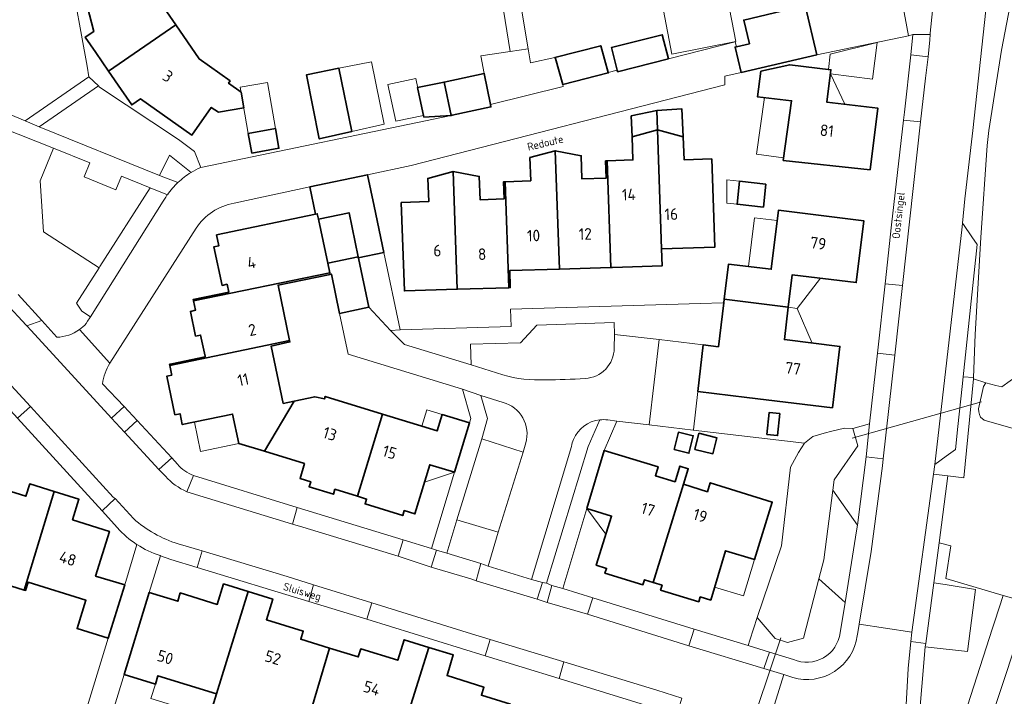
# Model space of a CAD drawing. Header units: metres. Extents: x 149984 to 156489, y 469398 to 478068.
# Tile 778 of 854: x 154503 to 154618, y 473797 to 473876. Entities that reach past the tile are written whole.
import ezdxf
from ezdxf.enums import TextEntityAlignment as Align

# ---------------------------------------------------------------- set-up
doc = ezdxf.new("R2010")
doc.units = ezdxf.units.M
doc.header["$LTSCALE"] = 0.75
for name, color, linetype, lineweight in [('B-WE-GR-BEPLANTING_CULTUUR_HEESTERS-GV', 252, 'Continuous', 18), ('B-WE-GR-BEPLANTING_CULTUUR_ROOS-GV', 252, 'Continuous', 18), ('B-WE-GR-STRUIK-GV', 252, 'Continuous', 13), ('B-WE-KW-KUNSTWERK_DUIKER-G', 6, 'Continuous', 18), ('B-WE-OG-BEBOUWING-GV', 6, 'Continuous', 35), ('B-WE-OG-BEBOUWING-T18', 1, 'Continuous', 18), ('B-WE-OG-BEBOUWING_LUIFEL-GV', 6, 'Continuous', 18), ('B-WE-OG-BEBOUWING_OVERBOUWING-GV', 6, 'Continuous', 18), ('B-WE-OG-TERREIN_BEGROEID-GV', 252, 'Continuous', 18), ('B-WE-OG-TERREIN_ERF-GV', 252, 'Continuous', 18), ('B-WE-OG-TOPOGRAFIE-T18', 7, 'Continuous', 18), ('B-WE-OG-WATER_MEER-GV', 252, 'Continuous', 18), ('B-WE-VH-OPENVERHARDING_BETONSTRAATSTEEN-GV', 252, 'Continuous', 18), ('B-WE-VH-OPENVERHARDING_STRAATBAKSTEEN-GV', 252, 'Continuous', 18), ('B-WE-VH-OPENVERHARDING_TEGEL-GV', 252, 'Continuous', 18)]:
    doc.layers.add(name, color=color, linetype=linetype, lineweight=lineweight)
doc.styles.add('NLCS-ISO-M500-T18', font='NLCS-ISO.ttf', dxfattribs={"height": 0.9})
doc.styles.add('NLCS-ISO-M750-T18', font='NLCS-ISO.ttf', dxfattribs={"height": 1.35})

msp = doc.modelspace()

# ---------------------------------------------------------------- linework, layer by layer
at = {"layer": 'B-WE-GR-BEPLANTING_CULTUUR_HEESTERS-GV', "flags": 128}
for points in [[(154497.37, 473866.82), (154503.7, 473864.185), (154511.144, 473869.309), (154510.917, 473870.555), (154508.862, 473881.834), (154508.15, 473881.67), (154502.698, 473880.67), (154502.92, 473880.59), (154503.07, 473880.4), (154503.009, 473880.075), (154497.77, 473866.94)], [(154559.386, 473831.375), (154556.807, 473832.194), (154557.591, 473829.498), (154556.912, 473827.116)], [(154564, 473810.409), (154564.443, 473810.301), (154569.291, 473826.255), (154570.646, 473829.343)], [(154556.912, 473827.116), (154561.721, 473825.589), (154562.039, 473826.659)], [(154567.343, 473826.247), (154562.704, 473810.761), (154564, 473810.409)], [(154598.652, 473804.537), (154599.227, 473808.072), (154596.187, 473810.802), (154594.402, 473803.923), (154592.514, 473803.415), (154591.074, 473803.853), (154588.99, 473806.298), (154588.132, 473803.663), (154587.942, 473803.041), (154590.441, 473802.275)], [(154590.441, 473802.275), (154593.22, 473801.422)]]:
    msp.add_lwpolyline(points, dxfattribs=at)
at = {"layer": 'B-WE-GR-BEPLANTING_CULTUUR_HEESTERS-GV'}
for points in [[(154562.039, 473826.659, 0.4167195), (154559.386, 473831.375)], [(154570.646, 473829.343, 0.2698515), (154567.586, 473827.059)], [(154567.586, 473827.059, 0.0578597), (154567.343, 473826.247)], [(154593.22, 473801.422, 0.5006142), (154598.652, 473804.537)]]:
    msp.add_lwpolyline(points, format="xyb", dxfattribs=at)
at = {"layer": 'B-WE-GR-BEPLANTING_CULTUUR_HEESTERS-GV', "flags": 128}
for points in [[(154597.815, 473821.133), (154600.666, 473817.06), (154601.673, 473825.031), (154602.098, 473828.872), (154600.145, 473828.35), (154600.729, 473826.326), (154597.975, 473822.366)], [(154558.816, 473816.258), (154554.02, 473817.7), (154552.819, 473813.8), (154556.785, 473812.597), (154557.653, 473812.304)], [(154617.65, 473808.885), (154616.685, 473805.888), (154616.417, 473805.059), (154609.887, 473784.789), (154612.746, 473783.991), (154619.433, 473804.155), (154619.741, 473805.086), (154620.713, 473808.017)]]:
    msp.add_lwpolyline(points, close=True, dxfattribs=at)
at = {"layer": 'B-WE-GR-BEPLANTING_CULTUUR_ROOS-GV', "flags": 128}
msp.add_lwpolyline([(154572.34, 473837.71), (154572.363, 473839.299), (154572.333, 473840.677), (154563.315, 473840.363), (154561.43, 473838.322), (154555.6, 473838.156), (154555.67, 473835.762), (154559.348, 473834.601)], dxfattribs=at)
at = {"layer": 'B-WE-GR-BEPLANTING_CULTUUR_ROOS-GV'}
for points in [[(154568.936, 473834.168, 0.4008082), (154572.34, 473837.71)], [(154559.348, 473834.601, 0.0894845), (154564.332, 473834.019)], [(154564.332, 473834.019, 0.0210747), (154568.936, 473834.168)]]:
    msp.add_lwpolyline(points, format="xyb", dxfattribs=at)
at = {"layer": 'B-WE-GR-BEPLANTING_CULTUUR_ROOS-GV', "flags": 128}
msp.add_lwpolyline([(154600.666, 473817.06), (154597.815, 473821.133), (154596.762, 473813.02), (154596.187, 473810.802), (154599.227, 473808.072), (154600.583, 473816.402)], close=True, dxfattribs=at)
at = {"layer": 'B-WE-GR-STRUIK-GV', "flags": 128}
for points in [[(154523.04, 473858.167), (154520.514, 473860.169), (154519.374, 473857.822)], [(154519.374, 473857.822), (154521.512, 473857)], [(154520.282, 473855.572), (154518.29, 473856.38), (154512.414, 473847.188), (154512.333, 473847.062), (154509.687, 473842.926), (154510.301, 473842.019), (154511.304, 473841.333), (154519.8, 473854.824)], [(154519.8, 473854.824), (154520.1, 473855.3)]]:
    msp.add_lwpolyline(points, dxfattribs=at)
at = {"layer": 'B-WE-GR-STRUIK-GV'}
for points in [[(154521.512, 473857, -0.0515956), (154523.04, 473858.167)], [(154520.1, 473855.3, -0.0084774), (154520.282, 473855.572)]]:
    msp.add_lwpolyline(points, format="xyb", dxfattribs=at)
at = {"layer": 'B-WE-KW-KUNSTWERK_DUIKER-G', "flags": 128}
for points in [[(154600.045, 473827.19), (154615.126, 473831.433)], [(154587.718, 473791.871), (154591.745, 473803.949)]]:
    msp.add_lwpolyline(points, dxfattribs=at)
at = {"layer": 'B-WE-OG-BEBOUWING-GV', "flags": 128}
for points in [[(154512.735, 473882.386), (154509.904, 473881.668), (154511.697, 473874.594), (154510.72, 473873.923), (154511.939, 473872.146), (154513.429, 473869.976), (154521.278, 473875.346), (154518.558, 473879.308), (154517.474, 473883.587)], [(154586.577, 473872.803), (154586.423, 473872.766), (154587.131, 473869.815), (154595.939, 473871.851), (154594.594, 473877.626), (154587.435, 473875.916), (154588.095, 473873.167)], [(154527.604, 473868.844), (154523.997, 473871.384), (154521.278, 473875.346), (154513.429, 473869.976), (154514.905, 473867.825), (154516.138, 473866.029), (154517.148, 473866.724), (154523.111, 473862.514), (154525.394, 473865.747), (154526.224, 473865.176), (154529.183, 473865.693), (154528.862, 473867.531), (154527.401, 473868.552)], [(154572.723, 473869.957), (154572.739, 473869.896), (154578.646, 473871.408), (154577.928, 473874.215), (154572.021, 473872.703), (154572.692, 473870.08)], [(154566.342, 473868.393), (154571.649, 473869.751), (154571.636, 473869.799), (154570.776, 473872.932), (154565.438, 473871.566), (154565.479, 473871.423)], [(154540.268, 473870.297), (154536.472, 473869.534), (154537.971, 473862.075), (154541.751, 473862.923)], [(154602.152, 473858.471), (154603.061, 473865.644), (154597.109, 473866.368), (154597.585, 473870.132), (154592.789, 473870.715), (154589.427, 473869.951), (154589.023, 473866.992), (154592.999, 473866.513), (154592.029, 473859.567)], [(154557.96, 473865.799), (154557.964, 473865.8), (154557.909, 473866.075), (154557.189, 473869.693), (154552.509, 473868.697), (154553.335, 473864.815), (154553.473, 473864.844)], [(154553.335, 473864.815), (154552.509, 473868.697), (154549.436, 473868.043), (154550.167, 473864.608)], [(154574.417, 473862.31), (154577.388, 473863.118), (154577.303, 473865.374), (154574.332, 473864.754)], [(154577.388, 473863.118), (154580.385, 473862.325), (154580.234, 473865.565), (154577.303, 473865.374)], [(154530.102, 473860.429), (154533.273, 473860.983), (154532.873, 473863.274), (154529.702, 473862.72)], [(154577.859, 473849.264), (154577.388, 473863.118), (154574.417, 473862.31), (154574.509, 473859.616), (154571.515, 473859.513), (154571.959, 473847.088), (154572.139, 473847.094), (154577.926, 473847.291)], [(154577.388, 473863.118), (154577.859, 473849.264), (154584.065, 473849.474), (154583.702, 473859.746), (154580.496, 473859.628), (154580.385, 473862.325)], [(154560.046, 473844.737), (154560.227, 473844.743), (154560.165, 473846.727), (154565.968, 473846.905), (154565.474, 473860.701), (154562.51, 473859.892), (154562.615, 473857.201), (154559.619, 473857.089)], [(154565.474, 473860.701), (154565.968, 473846.905), (154571.959, 473847.088), (154571.515, 473859.513), (154571.336, 473859.507), (154571.404, 473857.512), (154568.581, 473857.416), (154568.49, 473860.111)], [(154537.55, 473853.312), (154537.75, 473853.354), (154537.852, 473852.869), (154537.885, 473852.713), (154541.441, 473853.462), (154542.505, 473848.339), (154542.524, 473848.204), (154545.51, 473848.857), (154544.378, 473854.255), (154543.583, 473857.9), (154536.861, 473856.472)], [(154553.583, 473858.275), (154550.618, 473857.469), (154550.726, 473854.775), (154547.534, 473854.655), (154547.888, 473844.362), (154554.049, 473844.552)], [(154553.583, 473858.275), (154554.049, 473844.552), (154560.046, 473844.737), (154559.619, 473857.089), (154559.44, 473857.082), (154559.514, 473855.087), (154556.702, 473854.989), (154556.609, 473857.695)], [(154590.002, 473856.815), (154586.931, 473857.143), (154586.645, 473854.463), (154589.716, 473854.135)], [(154523.307, 473843.209), (154539.199, 473846.473), (154538.962, 473847.599), (154537.885, 473852.713), (154537.852, 473852.869), (154537.75, 473853.354), (154537.55, 473853.312), (154526.019, 473850.884), (154526.283, 473849.628), (154525.694, 473849.502), (154526.654, 473845.009), (154527.24, 473845.133), (154527.431, 473844.224), (154523.278, 473843.347)], [(154585.157, 473843.407), (154592.624, 473842.462), (154593.086, 473846.25), (154600.542, 473845.338), (154601.424, 473852.514), (154591.471, 473853.754), (154590.625, 473846.881), (154585.654, 473847.487)], [(154540.329, 473841.731), (154543.767, 473842.463), (154542.53, 473848.175), (154542.524, 473848.204), (154542.505, 473848.339), (154538.962, 473847.599), (154539.199, 473846.473), (154539.237, 473846.287), (154539.384, 473846.317)], [(154539.199, 473846.473), (154523.307, 473843.209), (154523.539, 473842.109), (154522.957, 473841.979), (154523.566, 473839.096), (154524.15, 473839.219), (154524.664, 473836.756), (154524.679, 473836.683), (154520.816, 473835.873), (154520.533, 473835.812), (154520.561, 473835.677), (154534.515, 473838.577), (154533.189, 473845.043), (154539.237, 473846.287)], [(154592.624, 473842.462), (154585.157, 473843.407), (154585.106, 473842.99), (154584.48, 473837.857), (154582.7, 473838.077), (154582.08, 473832.662), (154587.789, 473831.964), (154597.755, 473830.745), (154598.628, 473837.899), (154592.163, 473838.69)], [(154531.593, 473825.681), (154535.06, 473831.537), (154533.778, 473831.266), (154532.375, 473837.937), (154534.547, 473838.42), (154534.515, 473838.577), (154520.561, 473835.677), (154520.769, 473834.689), (154520.797, 473834.557), (154520.211, 473834.426), (154521.166, 473829.928), (154521.751, 473830.052), (154522.018, 473828.787), (154527.88, 473830.023), (154528.598, 473826.606)], [(154531.593, 473825.681), (154536.247, 473824.245), (154535.739, 473822.528), (154536.976, 473822.132), (154536.797, 473821.553), (154539.619, 473820.679), (154539.796, 473821.251), (154542.422, 473820.443), (154545.36, 473830.005), (154538.671, 473832.066), (154538.592, 473831.773), (154537.45, 473832.041), (154535.06, 473831.537)], [(154590.131, 473827.642), (154591.369, 473827.517), (154591.626, 473830.063), (154590.388, 473830.188)], [(154542.422, 473820.443), (154543.493, 473820.114), (154543.317, 473819.542), (154547.696, 473818.196), (154547.874, 473818.768), (154549.114, 473818.383), (154550.856, 473824.112), (154553.73, 473823.237), (154555.483, 473828.977), (154552.286, 473829.962), (154551.698, 473828.053), (154545.36, 473830.005)], [(154579.326, 473825.88), (154581.048, 473825.457), (154581.546, 473827.482), (154579.824, 473827.905)], [(154582.212, 473827.774), (154581.75, 473825.903), (154583.829, 473825.389), (154584.291, 473827.26)], [(154576.892, 473810.392), (154580.409, 473821.831), (154580.968, 473823.65), (154579.986, 473823.951), (154579.428, 473822.132), (154577.131, 473822.837), (154577.449, 473823.878), (154571.164, 473825.753), (154569.157, 473819.017), (154572.026, 473818.128), (154570.248, 473812.412), (154571.445, 473812.038), (154571.26, 473811.48), (154575.691, 473810.135), (154575.87, 473810.707)], [(154495.044, 473819.207), (154493.536, 473814.251), (154491.025, 473805.995), (154494.358, 473804.959), (154496.457, 473811.743), (154503.605, 473809.518), (154507.106, 473820.987), (154504.239, 473821.875), (154503.795, 473820.442), (154496.13, 473822.805)], [(154507.106, 473820.987), (154503.605, 473809.518), (154503.763, 473809.469), (154504.06, 473810.423), (154510.792, 473808.328), (154509.766, 473805.034), (154513.395, 473803.905), (154515.308, 473810.136), (154511.92, 473811.141), (154513.533, 473816.348), (154509.232, 473817.711), (154509.972, 473820.1)], [(154580.409, 473821.831), (154576.892, 473810.392), (154577.915, 473810.077), (154577.74, 473809.504), (154582.183, 473808.149), (154582.357, 473808.722), (154583.58, 473808.352), (154585.316, 473814.086), (154588.679, 473813.056), (154590.749, 473819.769), (154583.522, 473822.013), (154583.201, 473820.974)], [(154526.009, 473797.418), (154529.689, 473809.339), (154526.821, 473810.225), (154526.081, 473807.835), (154521.786, 473809.179), (154521.513, 473808.217), (154518.166, 473809.241), (154515.242, 473799.687), (154518.883, 473798.564), (154519.178, 473799.523)], [(154539.176, 473802.751), (154535.825, 473803.787), (154536.117, 473804.732), (154531.818, 473806.061), (154532.558, 473808.452), (154529.689, 473809.339), (154526.009, 473797.418), (154524.853, 473793.672), (154531.844, 473791.59), (154532.682, 473794.312), (154536.324, 473793.19)], [(154547.021, 473790.923), (154550.725, 473802.835), (154547.856, 473803.721), (154547.117, 473801.331), (154542.818, 473802.66), (154542.526, 473801.715), (154539.176, 473802.751), (154536.324, 473793.19), (154535.733, 473791.273), (154536.459, 473791.05), (154537.046, 473792.961), (154539.95, 473792.066), (154540.241, 473793.011)], [(154550.725, 473802.835), (154547.021, 473790.923), (154554.003, 473788.774), (154553.713, 473787.829), (154556.679, 473786.894), (154556.072, 473784.967), (154556.787, 473784.742), (154557.394, 473786.668), (154560.259, 473796.214), (154556.873, 473797.25), (154557.159, 473798.187), (154552.862, 473799.557), (154553.594, 473801.948)]]:
    msp.add_lwpolyline(points, close=True, dxfattribs=at)
at = {"layer": 'B-WE-OG-BEBOUWING_LUIFEL-GV', "flags": 128}
for points in [[(154597.301, 473870.166), (154597.585, 473870.132), (154597.524, 473869.646), (154602.416, 473869.027), (154602.958, 473873.314), (154597.517, 473871.941)], [(154540.268, 473870.297), (154541.751, 473862.923), (154545.525, 473863.77), (154544.06, 473871.06)], [(154550.125, 473864.81), (154549.209, 473869.113), (154545.969, 473868.424), (154546.885, 473864.12)], [(154597.524, 473869.646), (154597.109, 473866.368), (154599.197, 473866.114)], [(154529.702, 473862.72), (154532.873, 473863.274), (154531.934, 473868.651), (154528.763, 473868.097)], [(154589.834, 473866.894), (154588.914, 473860.302), (154592.07, 473859.861), (154592.999, 473866.513)], [(154586.931, 473857.143), (154585.475, 473857.298), (154585.451, 473854.59), (154586.645, 473854.463)], [(154591.323, 473852.552), (154588.673, 473852.878), (154587.974, 473847.204), (154590.625, 473846.881)], [(154596.373, 473845.848), (154593.086, 473846.25), (154592.624, 473842.462), (154593.656, 473842.331)], [(154593.656, 473842.331), (154592.624, 473842.462), (154592.163, 473838.69), (154595.396, 473838.295)], [(154552.286, 473829.962), (154550.513, 473830.508), (154549.925, 473828.599), (154551.698, 473828.053)], [(154523.436, 473829.086), (154524.154, 473825.672), (154528.598, 473826.606), (154527.88, 473830.023)], [(154553.73, 473823.237), (154550.856, 473824.112), (154550.234, 473822.067)], [(154569.157, 473819.017), (154571.374, 473816.031), (154572.026, 473818.128)], [(154584.039, 473809.867), (154587.388, 473808.842), (154588.679, 473813.056), (154585.316, 473814.086)], [(154518.883, 473798.564), (154518.363, 473796.88), (154525.193, 473794.772), (154526.009, 473797.418), (154519.178, 473799.523)]]:
    msp.add_lwpolyline(points, close=True, dxfattribs=at)
at = {"layer": 'B-WE-OG-BEBOUWING_OVERBOUWING-GV', "flags": 128}
msp.add_lwpolyline([(154579.07, 473871.963), (154586.513, 473873.403), (154585.534, 473878.463), (154578.091, 473877.023)], close=True, dxfattribs=at)
at = {"layer": 'B-WE-OG-TERREIN_BEGROEID-GV', "flags": 128}
for points in [[(154524.16, 473858.75), (154523.458, 473860.591), (154521.571, 473861.992), (154512.379, 473868.098), (154512.243, 473868.242), (154505.36, 473863.486), (154519.374, 473857.822)], [(154510.83, 473840.58), (154510.984, 473840.825), (154511.237, 473841.226), (154511.304, 473841.333), (154510.301, 473842.019), (154509.687, 473842.926), (154512.333, 473847.062), (154505.835, 473851.243), (154505.459, 473857.196), (154506.999, 473860.991), (154496.69, 473865.07), (154496.827, 473864.929), (154496.88, 473864.74), (154492.16, 473853.08)], [(154519.374, 473857.822), (154520.514, 473860.169), (154523.04, 473858.167)], [(154502.905, 473843.937), (154505.652, 473840.91), (154507.416, 473838.967)], [(154617.65, 473808.885), (154610.993, 473810.865), (154611.56, 473814.668), (154610.2, 473815.026), (154609.624, 473810.631), (154609.588, 473810.362), (154610.881, 473810.156), (154614.429, 473809.592), (154613.505, 473802.338), (154609.613, 473802.795), (154608.584, 473802.916), (154607.788, 473793.673)], [(154606.773, 473789.129), (154605.911, 473785.898), (154609.887, 473784.789), (154616.417, 473805.059), (154616.685, 473805.888), (154617.65, 473808.885)]]:
    msp.add_lwpolyline(points, dxfattribs=at)
at = {"layer": 'B-WE-OG-TERREIN_BEGROEID-GV'}
for points in [[(154523.04, 473858.167, -0.0347114), (154524.16, 473858.75)], [(154510.025, 473839.855, 0.0561922), (154510.83, 473840.58)], [(154507.416, 473838.967, 0.1472181), (154510.025, 473839.855)]]:
    msp.add_lwpolyline(points, format="xyb", dxfattribs=at)
at = {"layer": 'B-WE-OG-TERREIN_ERF-GV', "flags": 128}
for points in [[(154654.633, 473941.471), (154653.741, 473943.152), (154652.911, 473943.695), (154638.172, 473948.464), (154631.998, 473930.032), (154631.975, 473929.961), (154630.692, 473925.951), (154631.811, 473905.8), (154624.628, 473908.529), (154623.168, 473900.842), (154622.12, 473895.44), (154618.285, 473876.641), (154617.46, 473872.4), (154616.999, 473869.464), (154616.995, 473869.44)], [(154508.862, 473881.834), (154510.917, 473870.555), (154511.144, 473869.309), (154512.243, 473868.242), (154512.379, 473868.098), (154521.571, 473861.992), (154523.458, 473860.591), (154524.16, 473858.75), (154553.335, 473864.815), (154550.167, 473864.608), (154549.436, 473868.043), (154552.509, 473868.697), (154557.189, 473869.693), (154556.782, 473871.74), (154560.21, 473872.26), (154558.516, 473882.883)], [(154560.508, 473883.232), (154562.309, 473872.578), (154562.585, 473870.947), (154565.438, 473871.566), (154570.776, 473872.932), (154571.636, 473869.799), (154572.692, 473870.08), (154572.021, 473872.703), (154577.928, 473874.215), (154578.646, 473871.408), (154586.435, 473873.388), (154586.577, 473872.803), (154588.095, 473873.167), (154587.435, 473875.916), (154594.594, 473877.626), (154595.939, 473871.851), (154606.618, 473874.077), (154605.929, 473877.855)], [(154518.558, 473879.308), (154521.278, 473875.346), (154523.997, 473871.384), (154527.604, 473868.844), (154527.401, 473868.552), (154528.862, 473867.531), (154529.183, 473865.693), (154526.224, 473865.176), (154525.394, 473865.747), (154523.111, 473862.514), (154517.148, 473866.724), (154516.138, 473866.029), (154514.905, 473867.825), (154513.429, 473869.976), (154511.939, 473872.146), (154510.72, 473873.923), (154511.697, 473874.594), (154509.904, 473881.668)], [(154616.995, 473869.44), (154615.99, 473863.04), (154615.786, 473861.316), (154615.04, 473850.57), (154614.41, 473839.3), (154614.206, 473834.272), (154614.2, 473834.13), (154615.62, 473833.65), (154616.78, 473833.351), (154617.48, 473833.17), (154621.39, 473835.99), (154656.01, 473825.9), (154666.9, 473823.01), (154667.66, 473822.86), (154668.31, 473822.84), (154668.87, 473822.93), (154669.41, 473823.12), (154671.3, 473824.69), (154671.83, 473825.49), (154685.051, 473866.989), (154687.3, 473870.46), (154687.249, 473871.528), (154685.823, 473875.674), (154695.874, 473872.389)], [(154553.73, 473823.237), (154550.856, 473824.112), (154549.114, 473818.383), (154547.874, 473818.768), (154547.696, 473818.196), (154543.317, 473819.542), (154543.493, 473820.114), (154542.422, 473820.443), (154539.796, 473821.251), (154539.619, 473820.679), (154536.797, 473821.553), (154536.976, 473822.132), (154535.739, 473822.528), (154536.247, 473824.245), (154531.593, 473825.681), (154528.598, 473826.606), (154527.88, 473830.023), (154522.018, 473828.787), (154521.751, 473830.052), (154521.166, 473829.928), (154520.211, 473834.426), (154520.797, 473834.557), (154520.769, 473834.689), (154520.561, 473835.677), (154520.533, 473835.812), (154520.816, 473835.873), (154524.679, 473836.683), (154524.664, 473836.756), (154524.15, 473839.219), (154523.566, 473839.096), (154522.957, 473841.979), (154523.539, 473842.109), (154523.307, 473843.209), (154523.278, 473843.347), (154527.431, 473844.224), (154527.24, 473845.133), (154526.654, 473845.009), (154525.694, 473849.502), (154526.283, 473849.628), (154526.019, 473850.884), (154537.55, 473853.312), (154536.861, 473856.472), (154528.046, 473854.599)], [(154523.628, 473851.663), (154513.586, 473835.943)], [(154514.468, 473816.777), (154512.673, 473818.745), (154502.827, 473829.553), (154496.128, 473836.793), (154495.514, 473837.417)], [(154512.703, 473833.551), (154515.235, 473830.887), (154516.77, 473829.272), (154520.792, 473824.916), (154521.459, 473824.167)], [(154664.86, 473815.15), (154615.44, 473829.29), (154615.03, 473829.65), (154614.9, 473829.95), (154614.81, 473830.29), (154614.79, 473830.63), (154615.37, 473833.21), (154615.62, 473833.65), (154614.2, 473834.13), (154613.074, 473822.596), (154611.219, 473822.802), (154610.2, 473815.026), (154611.56, 473814.668), (154610.993, 473810.865), (154617.65, 473808.885), (154620.713, 473808.017)], [(154495.355, 473833.204), (154495.613, 473833.125), (154494.179, 473828.356), (154494.107, 473828.117), (154497.197, 473827.177), (154497.269, 473827.417), (154497.518, 473827.341), (154496.13, 473822.805), (154503.795, 473820.442), (154504.239, 473821.875), (154507.106, 473820.987), (154509.972, 473820.1), (154509.232, 473817.711), (154513.533, 473816.348), (154511.92, 473811.141), (154515.308, 473810.136), (154516.739, 473814.806), (154516.701, 473814.831)], [(154523.326, 473822.844), (154535.412, 473819.12), (154547.748, 473815.355), (154551.054, 473814.336), (154553.73, 473823.237)], [(154579.639, 473794.982), (154565.942, 473799.216), (154557.318, 473801.863), (154543.509, 473806.111), (154536.752, 473808.196), (154523.763, 473812.152), (154520.683, 473813.076), (154519.484, 473813.51), (154518.166, 473809.241), (154521.513, 473808.217), (154521.786, 473809.179), (154526.081, 473807.835), (154526.821, 473810.225), (154529.689, 473809.339), (154532.558, 473808.452), (154531.818, 473806.061), (154536.117, 473804.732), (154535.825, 473803.787), (154539.176, 473802.751), (154542.526, 473801.715), (154542.818, 473802.66), (154547.117, 473801.331), (154547.856, 473803.721), (154550.725, 473802.835), (154553.594, 473801.948), (154552.862, 473799.557), (154557.159, 473798.187), (154556.873, 473797.25), (154560.259, 473796.214)], [(154508.565, 473788.139), (154513.395, 473803.905), (154509.766, 473805.034), (154510.792, 473808.328), (154504.06, 473810.423), (154503.763, 473809.469), (154503.605, 473809.518), (154496.457, 473811.743)], [(154619.433, 473804.155), (154612.746, 473783.991), (154613.682, 473783.73), (154611.923, 473778.928), (154612.185, 473778.865), (154611.945, 473777.91), (154612.567, 473777.781), (154607.247, 473761.21), (154605.912, 473756.802), (154599.687, 473737.954), (154600.798, 473737.579), (154599.851, 473734.483), (154596.391, 473723.139), (154597.225, 473722.846), (154595.874, 473718.858), (154591.963, 473705.875), (154591.05, 473702.963), (154586.17, 473687.4), (154589.455, 473686.326), (154600.168, 473682.824), (154604.956, 473681.26), (154608.783, 473680.012), (154614.296, 473678.166), (154629.889, 473672.984)], [(154524.853, 473793.672), (154526.009, 473797.418), (154519.178, 473799.523), (154518.883, 473798.564), (154515.242, 473799.687), (154509.987, 473782.513)]]:
    msp.add_lwpolyline(points, dxfattribs=at)
for points in [[(154581.553, 473828.13), (154594.52, 473826.638), (154595.485, 473827.385), (154596.795, 473827.802), (154597.697, 473828.043), (154599.164, 473828.364), (154600.145, 473828.35), (154602.098, 473828.872), (154603.009, 473837.115), (154603.903, 473845.203), (154604.66, 473852.057), (154606.046, 473864.274), (154606.148, 473865.168), (154606.882, 473871.881), (154607.139, 473874.228), (154606.618, 473874.077), (154595.939, 473871.851), (154587.131, 473869.815), (154585.219, 473869.362), (154585.245, 473868.372), (154548.673, 473858.981), (154543.583, 473857.9), (154544.378, 473854.255), (154545.51, 473848.857), (154547.405, 473839.824), (154560.344, 473840.218), (154560.262, 473842.227), (154582.382, 473842.906), (154584.986, 473842.986), (154585.106, 473842.99), (154585.157, 473843.407), (154585.654, 473847.487), (154590.625, 473846.881), (154591.471, 473853.754), (154601.424, 473852.514), (154600.542, 473845.338), (154593.086, 473846.25), (154592.624, 473842.462), (154592.163, 473838.69), (154598.628, 473837.899), (154597.755, 473830.745), (154587.789, 473831.964), (154582.08, 473832.662), (154581.558, 473828.174)], [(154541.751, 473862.923), (154537.971, 473862.075), (154536.472, 473869.534), (154540.268, 473870.297)], [(154597.109, 473866.368), (154603.061, 473865.644), (154602.152, 473858.471), (154592.029, 473859.567), (154592.999, 473866.513), (154589.023, 473866.992), (154589.427, 473869.951), (154592.789, 473870.715), (154597.585, 473870.132)], [(154554.049, 473844.552), (154547.888, 473844.362), (154547.534, 473854.655), (154550.726, 473854.775), (154550.618, 473857.469), (154553.583, 473858.275), (154556.609, 473857.695), (154556.702, 473854.989), (154559.514, 473855.087), (154559.44, 473857.082), (154559.619, 473857.089), (154562.615, 473857.201), (154562.51, 473859.892), (154565.474, 473860.701), (154568.49, 473860.111), (154568.581, 473857.416), (154571.404, 473857.512), (154571.336, 473859.507), (154571.515, 473859.513), (154574.509, 473859.616), (154574.417, 473862.31), (154574.332, 473864.754), (154577.303, 473865.374), (154580.234, 473865.565), (154580.385, 473862.325), (154580.496, 473859.628), (154583.702, 473859.746), (154584.065, 473849.474), (154577.859, 473849.264), (154577.926, 473847.291), (154572.139, 473847.094), (154571.959, 473847.088), (154565.968, 473846.905), (154560.165, 473846.727), (154560.227, 473844.743), (154560.046, 473844.737)], [(154530.102, 473860.429), (154529.702, 473862.72), (154532.873, 473863.274), (154533.273, 473860.983)], [(154590.002, 473856.815), (154589.716, 473854.135), (154586.645, 473854.463), (154586.931, 473857.143)], [(154538.962, 473847.599), (154542.505, 473848.339), (154541.441, 473853.462), (154537.885, 473852.713)], [(154539.237, 473846.287), (154533.189, 473845.043), (154534.515, 473838.577), (154534.547, 473838.42), (154532.375, 473837.937), (154533.778, 473831.266), (154535.06, 473831.537), (154537.45, 473832.041), (154538.592, 473831.773), (154538.671, 473832.066), (154545.36, 473830.005), (154551.698, 473828.053), (154552.286, 473829.962), (154555.483, 473828.977), (154555.618, 473829.48), (154554.666, 473832.898), (154541.335, 473837.006), (154540.329, 473841.731), (154539.384, 473846.317)], [(154590.131, 473827.642), (154590.388, 473830.188), (154591.626, 473830.063), (154591.369, 473827.517)], [(154576.399, 473828.75), (154572.633, 473829.184), (154571.164, 473825.753), (154577.449, 473823.878), (154577.131, 473822.837), (154579.428, 473822.132), (154579.986, 473823.951), (154580.968, 473823.65), (154580.409, 473821.831), (154583.201, 473820.974), (154583.522, 473822.013), (154590.749, 473819.769), (154588.679, 473813.056), (154585.316, 473814.086), (154583.58, 473808.352), (154582.357, 473808.722), (154582.183, 473808.149), (154577.74, 473809.504), (154577.915, 473810.077), (154576.892, 473810.392), (154575.87, 473810.707), (154575.691, 473810.135), (154571.26, 473811.48), (154571.445, 473812.038), (154570.248, 473812.412), (154572.026, 473818.128), (154569.157, 473819.017), (154566.333, 473809.705), (154569.84, 473808.613), (154581.661, 473804.968), (154587.942, 473803.041), (154588.132, 473803.663), (154588.99, 473806.298), (154591.833, 473814.654), (154592.891, 473823.812), (154593.791, 473825.532), (154594.52, 473826.638), (154581.553, 473828.13)], [(154579.326, 473825.88), (154579.824, 473827.905), (154581.546, 473827.482), (154581.048, 473825.457)], [(154582.212, 473827.774), (154584.291, 473827.26), (154583.829, 473825.389), (154581.75, 473825.903)]]:
    msp.add_lwpolyline(points, close=True, dxfattribs=at)
at = {"layer": 'B-WE-OG-TERREIN_ERF-GV'}
for points in [[(154528.046, 473854.599, 0.2023424), (154523.628, 473851.663)], [(154513.586, 473835.943, 0.0949273), (154512.703, 473833.551)], [(154521.459, 473824.167, 0.12599), (154523.326, 473822.844)], [(154516.701, 473814.831, -0.0677451), (154514.468, 473816.777)]]:
    msp.add_lwpolyline(points, format="xyb", dxfattribs=at)
at = {"layer": 'B-WE-OG-WATER_MEER-GV', "flags": 128}
msp.add_lwpolyline([(154621.39, 473835.99), (154617.48, 473833.17), (154616.78, 473833.351), (154615.62, 473833.65), (154615.37, 473833.21), (154614.79, 473830.63), (154614.81, 473830.29), (154614.9, 473829.95), (154615.03, 473829.65), (154615.44, 473829.29), (154664.86, 473815.15)], dxfattribs=at)
msp.add_lwpolyline([(154592.891, 473823.812), (154591.833, 473814.654), (154588.99, 473806.298), (154591.074, 473803.853), (154592.514, 473803.415), (154594.402, 473803.923), (154596.187, 473810.802), (154596.762, 473813.02), (154597.815, 473821.133), (154597.975, 473822.366), (154600.729, 473826.326), (154600.145, 473828.35), (154599.164, 473828.364), (154597.697, 473828.043), (154596.795, 473827.802), (154595.485, 473827.385), (154594.52, 473826.638), (154593.791, 473825.532)], close=True, dxfattribs=at)
at = {"layer": 'B-WE-VH-OPENVERHARDING_BETONSTRAATSTEEN-GV', "flags": 128}
for points in [[(154615.786, 473861.316), (154615.99, 473863.04), (154616.995, 473869.44), (154616.999, 473869.464), (154617.46, 473872.4), (154618.285, 473876.641), (154622.12, 473895.44), (154623.168, 473900.842), (154622.832, 473900.985), (154619.926, 473904.798), (154619.131, 473905.842), (154617.022, 473887.886), (154615.615, 473877.068), (154614.104, 473863.047), (154613.196, 473855.104), (154612.903, 473852.251), (154613.02, 473852.097), (154614.011, 473850.681), (154614.637, 473849.787), (154612.991, 473834.366), (154614.206, 473834.272), (154614.41, 473839.3), (154615.04, 473850.57)], [(154557.909, 473866.075), (154566.407, 473868.165), (154566.342, 473868.393), (154565.479, 473871.423), (154565.438, 473871.566), (154562.585, 473870.947), (154562.309, 473872.578), (154560.21, 473872.26), (154556.782, 473871.74), (154557.189, 473869.693)], [(154608.897, 473871.644), (154606.882, 473871.881), (154606.148, 473865.168), (154606.046, 473864.274), (154608.039, 473864.053), (154608.603, 473869.143)], [(154612.991, 473834.366), (154614.637, 473849.787), (154614.011, 473850.681), (154613.02, 473852.097), (154612.903, 473852.251), (154612.858, 473851.82), (154609.709, 473824.145), (154611.017, 473825.107), (154611.575, 473825.518), (154612.096, 473825.901), (154612.373, 473828.58), (154612.869, 473833.228)], [(154542.524, 473848.204), (154542.53, 473848.175), (154543.767, 473842.463), (154546.293, 473839.734), (154547.405, 473839.824), (154545.51, 473848.857)], [(154605.029, 473836.891), (154605.925, 473844.979), (154603.903, 473845.203), (154603.009, 473837.115)], [(154497.621, 473838.159), (154496.128, 473836.793), (154502.827, 473829.553), (154504.315, 473830.883)], [(154582.7, 473838.077), (154577.57, 473838.685), (154576.399, 473828.75), (154581.553, 473828.13), (154581.558, 473828.174), (154582.08, 473832.662)], [(154614.2, 473834.13), (154614.206, 473834.272), (154612.991, 473834.366), (154612.869, 473833.228), (154612.373, 473828.58), (154612.096, 473825.901), (154611.575, 473825.518), (154611.017, 473825.107), (154609.709, 473824.145), (154609.556, 473823.031), (154611.219, 473822.802), (154613.074, 473822.596)], [(154516.77, 473829.272), (154515.275, 473827.917), (154519.302, 473823.552), (154520.792, 473824.916)], [(154556.912, 473827.116), (154554.02, 473817.7), (154558.816, 473816.258), (154561.721, 473825.589)], [(154534.865, 473817.17), (154535.412, 473819.12), (154523.326, 473822.844), (154522.544, 473820.974)], [(154609.624, 473810.631), (154610.2, 473815.026), (154611.219, 473822.802), (154609.556, 473823.031), (154607.027, 473804.625), (154606.914, 473803.51), (154608.633, 473803.278), (154609.588, 473810.362)], [(154551.625, 473814.169), (154551.054, 473814.336), (154547.748, 473815.355), (154547.17, 473813.448), (154551.027, 473812.193)], [(154556.785, 473812.597), (154556.237, 473810.605), (154563.357, 473808.447), (154564, 473810.409), (154562.704, 473810.761), (154557.653, 473812.304)], [(154543.509, 473806.111), (154544.112, 473808.006), (154537.321, 473810.125), (154536.752, 473808.196)], [(154565.085, 473810.048), (154564.535, 473808.081), (154569.227, 473806.698), (154569.84, 473808.613), (154566.333, 473809.705)], [(154610.881, 473810.156), (154609.588, 473810.362), (154608.633, 473803.278), (154608.584, 473802.916), (154609.613, 473802.795), (154613.505, 473802.338), (154614.429, 473809.592)], [(154581.661, 473804.968), (154581.029, 473803.03), (154589.781, 473800.377), (154590.441, 473802.275), (154587.942, 473803.041)], [(154557.895, 473803.767), (154557.318, 473801.863), (154565.942, 473799.216), (154566.474, 473801.162)]]:
    msp.add_lwpolyline(points, close=True, dxfattribs=at)
for points in [[(154528.046, 473854.599), (154536.861, 473856.472), (154543.583, 473857.9), (154548.673, 473858.981), (154585.245, 473868.372), (154585.219, 473869.362), (154587.131, 473869.815), (154586.423, 473872.766), (154586.577, 473872.803), (154586.435, 473873.388), (154578.646, 473871.408), (154572.739, 473869.896), (154572.723, 473869.957), (154572.692, 473870.08), (154571.636, 473869.799), (154571.649, 473869.751), (154566.342, 473868.393), (154566.407, 473868.165), (154557.909, 473866.075), (154557.964, 473865.8), (154557.96, 473865.799), (154553.473, 473864.844), (154553.335, 473864.815), (154524.16, 473858.75)], [(154521.512, 473857), (154519.374, 473857.822), (154505.36, 473863.486), (154503.7, 473864.185), (154497.37, 473866.82), (154495.005, 473867.793), (154493.65, 473868.35)], [(154492.97, 473866.58), (154494.276, 473866.05), (154496.69, 473865.07), (154506.999, 473860.991), (154511.256, 473859.268), (154510.601, 473857.643), (154514.29, 473856.145), (154514.95, 473857.748), (154518.29, 473856.38), (154520.282, 473855.572)], [(154520.1, 473855.3), (154519.8, 473854.824), (154511.304, 473841.333), (154511.237, 473841.226), (154510.984, 473840.825), (154510.83, 473840.58)], [(154510.025, 473839.855), (154513.586, 473835.943), (154523.628, 473851.663)], [(154543.767, 473842.463), (154540.329, 473841.731), (154541.335, 473837.006), (154554.666, 473832.898), (154556.807, 473832.194), (154559.386, 473831.375)], [(154559.348, 473834.601), (154555.67, 473835.762), (154547.92, 473838.123), (154546.293, 473839.734), (154543.767, 473842.463)], [(154507.416, 473838.967), (154505.652, 473840.91), (154503.918, 473840.283), (154504.399, 473839.759), (154513.777, 473829.548), (154513.811, 473829.58), (154515.235, 473830.887), (154512.703, 473833.551)], [(154513.586, 473835.943), (154510.025, 473839.855)], [(154571.604, 473829.332), (154572.633, 473829.184), (154576.399, 473828.75), (154577.57, 473838.685), (154572.363, 473839.299), (154572.34, 473837.71)], [(154562.039, 473826.659), (154561.721, 473825.589), (154558.816, 473816.258), (154557.653, 473812.304), (154562.704, 473810.761), (154567.343, 473826.247)], [(154514.192, 473820.163), (154512.673, 473818.745), (154514.468, 473816.777)], [(154516.338, 473817.846), (154514.192, 473820.163)], [(154516.701, 473814.831), (154516.739, 473814.806)], [(154519.428, 473813.53), (154519.484, 473813.51), (154520.683, 473813.076), (154523.763, 473812.152), (154524.345, 473814.071), (154521.53, 473814.912)], [(154602.08, 473778.773), (154602.417, 473779.88), (154602.638, 473780.377), (154604.241, 473786.223), (154605.147, 473789.527), (154605.924, 473792.919), (154606.298, 473795.454), (154606.598, 473800.375), (154606.914, 473803.51), (154607.027, 473804.625), (154600.88, 473805.542), (154600.718, 473804.558), (154600.656, 473804.185)], [(154593.134, 473799.33), (154592.103, 473799.665), (154590.269, 473793.796), (154591.307, 473793.485), (154591.442, 473793.445)]]:
    msp.add_lwpolyline(points, dxfattribs=at)
at = {"layer": 'B-WE-VH-OPENVERHARDING_BETONSTRAATSTEEN-GV'}
for points in [[(154523.04, 473858.167, 0.0515956), (154521.512, 473857)], [(154524.16, 473858.75, 0.0347114), (154523.04, 473858.167)], [(154521.512, 473857, 0.0512184), (154520.282, 473855.572)], [(154520.282, 473855.572, -0.0512184), (154521.512, 473857)], [(154520.282, 473855.572, 0.0084774), (154520.1, 473855.3)], [(154523.628, 473851.663, -0.2023424), (154528.046, 473854.599)], [(154510.83, 473840.58, -0.0561922), (154510.025, 473839.855)], [(154510.025, 473839.855, -0.1472181), (154507.416, 473838.967)], [(154572.34, 473837.71, -0.4008082), (154568.936, 473834.168)], [(154512.703, 473833.551, -0.0949273), (154513.586, 473835.943)], [(154564.332, 473834.019, -0.0894845), (154559.348, 473834.601)], [(154568.936, 473834.168, -0.0210747), (154564.332, 473834.019)], [(154559.386, 473831.375, -0.4167195), (154562.039, 473826.659)], [(154567.586, 473827.059, -0.2698515), (154570.646, 473829.343)], [(154570.646, 473829.343, -0.063666), (154571.604, 473829.332)], [(154567.343, 473826.247, -0.0578597), (154567.586, 473827.059)], [(154521.53, 473814.912, -0.1112733), (154516.338, 473817.846)], [(154514.468, 473816.777, 0.0677451), (154516.701, 473814.831)], [(154516.739, 473814.806, 0.0677748), (154519.428, 473813.53)], [(154600.656, 473804.185, -0.4585142), (154593.134, 473799.33)]]:
    msp.add_lwpolyline(points, format="xyb", dxfattribs=at)
at = {"layer": 'B-WE-VH-OPENVERHARDING_STRAATBAKSTEEN-GV', "flags": 128}
for points in [[(154559.067, 473891.215), (154556.966, 473890.803), (154557.396, 473888.422), (154557.514, 473888.443), (154558.516, 473882.883), (154560.21, 473872.26), (154562.309, 473872.578), (154560.508, 473883.232), (154559.501, 473888.811)], [(154605.929, 473877.855), (154606.618, 473874.077), (154607.139, 473874.228), (154609.135, 473874.24), (154609.137, 473874.408), (154609.62, 473878.891), (154609.68, 473879.45), (154609.967, 473882.11), (154608.227, 473881.196), (154606.12, 473880.09), (154605.606, 473880.042)]]:
    msp.add_lwpolyline(points, close=True, dxfattribs=at)
for points in [[(154609.62, 473878.891), (154609.137, 473874.408), (154609.135, 473874.24), (154609.126, 473873.596), (154608.897, 473871.644), (154608.603, 473869.143), (154608.039, 473864.053), (154605.925, 473844.979), (154605.029, 473836.891), (154603.69, 473824.809), (154603.597, 473823.971), (154602.28, 473814.019), (154600.88, 473805.542), (154607.027, 473804.625), (154609.556, 473823.031), (154609.709, 473824.145), (154612.858, 473851.82), (154612.903, 473852.251), (154613.196, 473855.104), (154614.104, 473863.047), (154615.615, 473877.068)], [(154520.046, 473822.769), (154519.302, 473823.552), (154515.275, 473827.917), (154514.279, 473829.001), (154513.777, 473829.548), (154504.399, 473839.759), (154503.918, 473840.283), (154503.824, 473840.378), (154501.472, 473842.923)], [(154497.621, 473838.159), (154504.315, 473830.883), (154513.975, 473820.339), (154514.192, 473820.163), (154516.338, 473817.846)], [(154590.269, 473793.796), (154592.103, 473799.665), (154589.781, 473800.377), (154581.029, 473803.03), (154569.227, 473806.698), (154564.535, 473808.081), (154563.357, 473808.447), (154556.237, 473810.605), (154555.628, 473810.817), (154551.027, 473812.193), (154547.17, 473813.448), (154536.068, 473816.829), (154534.865, 473817.17), (154522.544, 473820.974)], [(154521.53, 473814.912), (154524.345, 473814.071), (154534.228, 473811.087), (154537.321, 473810.125), (154544.112, 473808.006), (154555.73, 473804.416), (154557.895, 473803.767), (154566.474, 473801.162), (154577.295, 473797.834), (154580.232, 473796.901)]]:
    msp.add_lwpolyline(points, dxfattribs=at)
at = {"layer": 'B-WE-VH-OPENVERHARDING_STRAATBAKSTEEN-GV'}
for points in [[(154522.544, 473820.974, -0.1045693), (154520.046, 473822.769)], [(154516.338, 473817.846, 0.1112733), (154521.53, 473814.912)]]:
    msp.add_lwpolyline(points, format="xyb", dxfattribs=at)
at = {"layer": 'B-WE-VH-OPENVERHARDING_TEGEL-GV', "flags": 128}
for points in [[(154609.135, 473874.24), (154607.139, 473874.228), (154606.882, 473871.881), (154608.897, 473871.644), (154609.126, 473873.596)], [(154503.7, 473864.185), (154505.36, 473863.486), (154512.243, 473868.242), (154511.144, 473869.309)], [(154605.925, 473844.979), (154608.039, 473864.053), (154606.046, 473864.274), (154604.66, 473852.057), (154603.903, 473845.203)], [(154512.333, 473847.062), (154512.414, 473847.188), (154518.29, 473856.38), (154514.95, 473857.748), (154514.29, 473856.145), (154510.601, 473857.643), (154511.256, 473859.268), (154506.999, 473860.991), (154505.459, 473857.196), (154505.835, 473851.243)], [(154577.57, 473838.685), (154582.7, 473838.077), (154584.48, 473837.857), (154585.106, 473842.99), (154584.986, 473842.986), (154582.382, 473842.906), (154560.262, 473842.227), (154560.344, 473840.218), (154547.405, 473839.824), (154546.293, 473839.734), (154547.92, 473838.123), (154555.67, 473835.762), (154555.6, 473838.156), (154561.43, 473838.322), (154563.315, 473840.363), (154572.333, 473840.677), (154572.363, 473839.299)], [(154601.673, 473825.031), (154603.69, 473824.809), (154605.029, 473836.891), (154603.009, 473837.115), (154602.098, 473828.872)], [(154551.054, 473814.336), (154551.625, 473814.169), (154552.819, 473813.8), (154554.02, 473817.7), (154556.912, 473827.116), (154557.591, 473829.498), (154556.807, 473832.194), (154554.666, 473832.898), (154555.618, 473829.48), (154555.483, 473828.977), (154553.73, 473823.237)], [(154512.673, 473818.745), (154514.192, 473820.163), (154513.975, 473820.339), (154504.315, 473830.883), (154502.827, 473829.553)], [(154515.275, 473827.917), (154516.77, 473829.272), (154515.235, 473830.887), (154513.811, 473829.58), (154513.777, 473829.548), (154514.279, 473829.001)], [(154535.412, 473819.12), (154534.865, 473817.17), (154536.068, 473816.829), (154547.17, 473813.448), (154547.748, 473815.355)], [(154524.345, 473814.071), (154523.763, 473812.152), (154536.752, 473808.196), (154537.321, 473810.125), (154534.228, 473811.087)], [(154551.625, 473814.169), (154551.027, 473812.193), (154555.628, 473810.817), (154556.237, 473810.605), (154556.785, 473812.597), (154552.819, 473813.8)], [(154565.085, 473810.048), (154564.443, 473810.301), (154564, 473810.409), (154563.357, 473808.447), (154564.535, 473808.081)], [(154581.029, 473803.03), (154581.661, 473804.968), (154569.84, 473808.613), (154569.227, 473806.698)], [(154557.895, 473803.767), (154555.73, 473804.416), (154544.112, 473808.006), (154543.509, 473806.111), (154557.318, 473801.863)], [(154566.474, 473801.162), (154565.942, 473799.216), (154579.639, 473794.982), (154580.232, 473796.901), (154577.295, 473797.834)]]:
    msp.add_lwpolyline(points, close=True, dxfattribs=at)
for points in [[(154501.472, 473842.923), (154503.824, 473840.378), (154503.918, 473840.283), (154505.652, 473840.91), (154502.905, 473843.937)], [(154570.646, 473829.343), (154569.291, 473826.255), (154564.443, 473810.301), (154565.085, 473810.048), (154566.333, 473809.705), (154569.157, 473819.017)], [(154569.157, 473819.017), (154571.164, 473825.753), (154572.633, 473829.184), (154571.604, 473829.332)], [(154520.792, 473824.916), (154519.302, 473823.552), (154520.046, 473822.769)], [(154521.459, 473824.167), (154520.792, 473824.916)], [(154600.656, 473804.185), (154600.718, 473804.558), (154600.88, 473805.542), (154602.28, 473814.019), (154603.597, 473823.971), (154603.69, 473824.809), (154601.673, 473825.031), (154600.666, 473817.06), (154600.583, 473816.402), (154599.227, 473808.072), (154598.652, 473804.537)], [(154522.544, 473820.974), (154523.326, 473822.844)], [(154516.739, 473814.806), (154515.308, 473810.136), (154513.395, 473803.905), (154508.565, 473788.139), (154507.13, 473783.454), (154507.414, 473783.361), (154509.694, 473782.61), (154509.987, 473782.513), (154515.242, 473799.687)], [(154515.242, 473799.687), (154518.166, 473809.241), (154519.484, 473813.51), (154519.428, 473813.53)], [(154607.788, 473793.673), (154608.584, 473802.916), (154608.633, 473803.278), (154606.914, 473803.51), (154606.598, 473800.375), (154606.298, 473795.454), (154605.924, 473792.919), (154605.147, 473789.527), (154604.241, 473786.223), (154605.876, 473785.772)], [(154590.441, 473802.275), (154589.781, 473800.377), (154592.103, 473799.665), (154593.134, 473799.33)], [(154593.22, 473801.422), (154590.441, 473802.275)]]:
    msp.add_lwpolyline(points, dxfattribs=at)
at = {"layer": 'B-WE-VH-OPENVERHARDING_TEGEL-GV'}
for points in [[(154571.604, 473829.332, 0.063666), (154570.646, 473829.343)], [(154523.326, 473822.844, -0.12599), (154521.459, 473824.167)], [(154520.046, 473822.769, 0.1045693), (154522.544, 473820.974)], [(154519.428, 473813.53, -0.0677748), (154516.739, 473814.806)], [(154593.134, 473799.33, 0.4585142), (154600.656, 473804.185)], [(154598.652, 473804.537, -0.5006142), (154593.22, 473801.422)]]:
    msp.add_lwpolyline(points, format="xyb", dxfattribs=at)

# ---------------------------------------------------------------- texts
at = {"layer": 'B-WE-OG-BEBOUWING-T18', "style": 'NLCS-ISO-M750-T18'}
for s, rotation, p in [('3', 324.8, (154520.336, 473869.369)), ('81', 353.8, (154597.113, 473863.04)), ('14', 1.9, (154574.048, 473855.598)), ('16', 1.9, (154578.99, 473853.305)), ('12', 1.7, (154568.969, 473850.999)), ('10', 1.7, (154562.944, 473850.814)), ('79', 353.1, (154596.111, 473849.91)), ('6', 1.9, (154551.729, 473849.059)), ('4', 11.8, (154530.074, 473847.65)), ('8', 1.7, (154556.949, 473848.643)), ('2', 11.5, (154530.175, 473839.831)), ('77', 353.1, (154593.163, 473835.336)), ('11', 11.8, (154529.111, 473834.023)), ('13', 343, (154539.219, 473827.712)), ('15', 343, (154546.175, 473825.569)), ('17', 343, (154576.28, 473818.914)), ('19', 342.8, (154582.367, 473818.183)), ('48', 342.8, (154508.677, 473813.175)), ('50', 343, (154520.036, 473801.683)), ('52', 342.9, (154532.579, 473801.639)), ('54', 342.9, (154544.097, 473798.078))]:
    msp.add_text(s, height=1.35, rotation=rotation, dxfattribs=at).set_placement(p, align=Align.MIDDLE)
at = {"layer": 'B-WE-OG-TOPOGRAFIE-T18', "style": 'NLCS-ISO-M500-T18'}
for s, rotation, p in [('Redoute', 13.3, (154564.311, 473861.617)), ('Oostsingel', 83.5, (154605.58, 473853.136)), ('Sluisweg', 343.4, (154535.956, 473809.206))]:
    msp.add_text(s, height=0.9, rotation=rotation, dxfattribs=at).set_placement(p, align=Align.MIDDLE)

doc.saveas('drawing.dxf')
